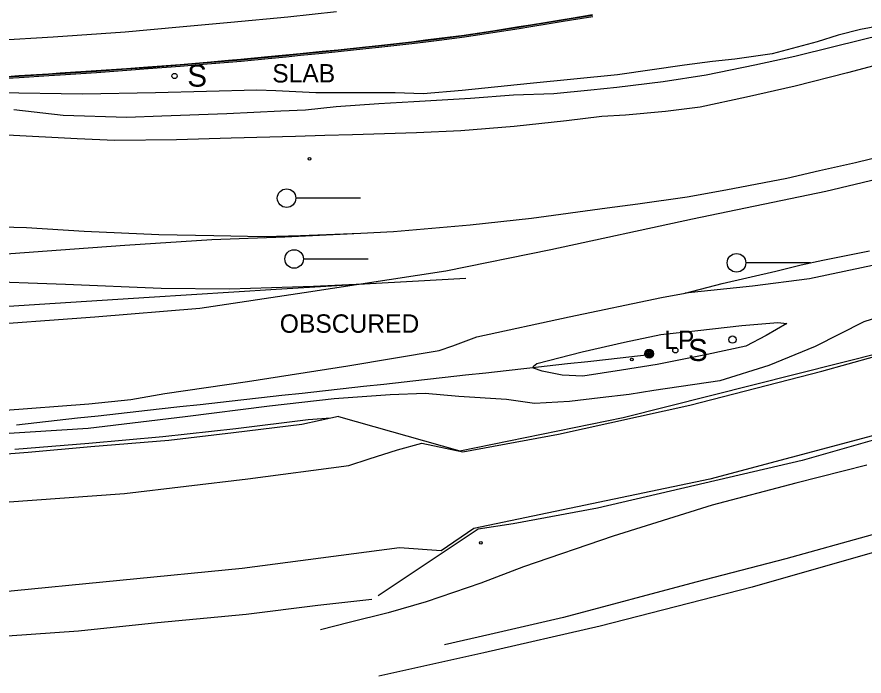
# Model space of a CAD drawing. Extents: x 368532 to 392481, y 10654822 to 10676899.
# Drawn here: x 388708.5 to 388938.6, y 10655507.4 to 10655686.6 of the extents above; entities that cross this region are included whole.
import ezdxf

# ---------------------------------------------------------------- set-up
doc = ezdxf.new("R2010")
doc.units = 0
for name, color, linetype in [('p_Catenary', 7, 'Continuous'), ('p_drainage conc drain', 7, 'Continuous'), ('p_drainage water', 7, 'Continuous'), ('p_dtm obscured area', 7, 'Continuous'), ('p_dtm retaining wall', 7, 'Continuous'), ('p_dtm slab', 7, 'Continuous'), ('p_railroad rr control', 7, 'Continuous'), ('p_road - paved curb', 7, 'Continuous'), ('p_road dirt road', 7, 'Continuous'), ('p_road paint stripe', 7, 'Continuous'), ('p_structure fence', 7, 'Continuous'), ('p_structure sign', 7, 'Continuous'), ('p_structure unidentified', 7, 'Continuous'), ('p_utility general pole', 7, 'Continuous'), ('p_utility guy anchor', 7, 'Continuous')]:
    doc.layers.add(name, color=color, linetype=linetype)

msp = doc.modelspace()

# ---------------------------------------------------------------- linework, layer by layer
at = {"layer": 'p_Catenary'}
msp.add_lwpolyline([(388708.32, 10655575.7), (388713.86, 10655576.32), (388719.41, 10655576.94), (388724.95, 10655577.55), (388730.5, 10655578.17), (388736.04, 10655578.78), (388741.59, 10655579.4), (388747.14, 10655580.02), (388752.68, 10655580.63), (388758.23, 10655581.25), (388763.77, 10655581.86), (388769.32, 10655582.48), (388774.86, 10655583.09), (388780.41, 10655583.71), (388785.95, 10655584.33), (388791.5, 10655584.94), (388797.05, 10655585.56), (388802.59, 10655586.17), (388808.14, 10655586.79), (388813.68, 10655587.41), (388819.23, 10655588.02), (388824.77, 10655588.64), (388830.32, 10655589.25), (388835.87, 10655589.87), (388841.41, 10655590.48), (388846.96, 10655591.1), (388852.5, 10655591.72), (388858.05, 10655592.33), (388863.59, 10655592.95), (388869.14, 10655593.56), (388874.68, 10655594.18), (388880.23, 10655594.8)], dxfattribs=at)
at = {"layer": 'p_drainage conc drain'}
for p, q in [((388873.13, 10655577.67), (388954.88, 10655598.27)), ((388974.29, 10655581.01), (388921.76, 10655566.03)), ((388795.86, 10655577.96), (388785.85, 10655575.78)), ((388795.86, 10655577.96), (388828.81, 10655568.61)), ((388828.81, 10655568.61), (388873.13, 10655577.67)), ((388785.85, 10655575.78), (388767.31, 10655573.49)), ((388767.31, 10655573.49), (388749.68, 10655571.42)), ((388749.68, 10655571.42), (388728.55, 10655569.68)), ((388711.5, 10655568.17), (388695.11, 10655567.01)), ((388728.55, 10655569.68), (388711.5, 10655568.17)), ((388921.76, 10655566.03), (388866.22, 10655553.02)), ((388866.22, 10655553.02), (388843.29, 10655548.78)), ((388833.73, 10655547.29), (388806.62, 10655529.23)), ((388843.29, 10655548.78), (388833.73, 10655547.29)), ((388790.22, 10655526.57), (388770.69, 10655524.17)), ((388804.89, 10655528.19), (388790.22, 10655526.57)), ((388770.69, 10655524.17), (388746.64, 10655521.89)), ((388746.64, 10655521.89), (388725.18, 10655519.59)), ((388725.18, 10655519.59), (388705.86, 10655518.26))]:
    msp.add_line(p, q, dxfattribs=at)
at = {"layer": 'p_drainage water'}
for p, q in [((388927.11, 10655590.26), (388941.41, 10655594.31)), ((388891.24, 10655581.06), (388927.11, 10655590.26)), ((388855.6, 10655573.17), (388891.24, 10655581.06)), ((388829.56, 10655568.36), (388855.6, 10655573.17)), ((388940.92, 10655572.7), (388896.71, 10655560.95)), ((388811.89, 10655568.91), (388818.44, 10655570.71)), ((388818.44, 10655570.71), (388829.56, 10655568.36)), ((388804.14, 10655566.45), (388811.89, 10655568.91)), ((388798.64, 10655564.63), (388804.14, 10655566.45)), ((388771.21, 10655561.02), (388798.64, 10655564.63)), ((388737.64, 10655557), (388771.21, 10655561.02)), ((388896.71, 10655560.95), (388832.63, 10655547.47)), ((388705.05, 10655554.66), (388737.64, 10655557)), ((388832.63, 10655547.47), (388823.73, 10655541.41)), ((388812.35, 10655542.23), (388769.65, 10655536.64)), ((388823.73, 10655541.41), (388812.35, 10655542.23)), ((388769.65, 10655536.64), (388700.66, 10655529.84))]:
    msp.add_line(p, q, dxfattribs=at)
at = {"layer": 'p_dtm obscured area'}
for points in [[(389066.96, 10655681.45), (389057.01, 10655677.52), (389041.64, 10655671.94), (389013.7, 10655662.09), (388988.17, 10655654.71), (388956.29, 10655645.82), (388928.19, 10655639.11), (388892.02, 10655631.59), (388853.55, 10655623.29), (388825.02, 10655617.48), (388786.46, 10655611.62), (388758.16, 10655607.3), (388729.58, 10655604.97), (388694.99, 10655602.44), (388658.1, 10655599.73), (388650.28, 10655595.46), (388607.12, 10655591.58), (388578.31, 10655588.6), (388552.82, 10655586.25), (388549.8, 10655588.78), (388534.34, 10655586.68)], [(388704.13, 10655579.56), (388727.95, 10655581.43), (388739.42, 10655582.61), (388748.62, 10655584.22), (388771.06, 10655587.5), (388798.38, 10655591.71), (388823.13, 10655595.9), (388826.92, 10655597.2), (388833.41, 10655599.6), (388858.5, 10655605.04), (388883.53, 10655610.35), (388889.97, 10655611.49), (388900.1, 10655614.12), (388914.65, 10655617.45), (388921.5, 10655619.19), (388927.43, 10655620.42), (388940.06, 10655622.95)]]:
    msp.add_lwpolyline(points, dxfattribs=at)
at = {"layer": 'p_dtm retaining wall'}
for p, q in [((388946.53, 10655542.57), (388908.2, 10655531.58)), ((388908.2, 10655531.58), (388866.89, 10655520.97)), ((388866.89, 10655520.97), (388835.34, 10655513.67)), ((388835.34, 10655513.67), (388806.76, 10655507.39))]:
    msp.add_line(p, q, dxfattribs=at)
at = {"layer": 'p_dtm slab'}
for p, q in [((388937.64, 10655683.13), (388931.53, 10655681.58)), ((388945.96, 10655684.77), (388937.64, 10655683.13)), ((388931.53, 10655681.58), (388925.9, 10655679.83)), ((388925.9, 10655679.83), (388913.62, 10655676.54)), ((388913.62, 10655676.54), (388903.52, 10655675.14)), ((388897.46, 10655674.48), (388889.82, 10655673.47)), ((388903.52, 10655675.14), (388897.46, 10655674.48)), ((388889.82, 10655673.47), (388871.63, 10655670.81)), ((388871.63, 10655670.81), (388847.85, 10655668.52)), ((388773.66, 10655666.69), (388760, 10655666.34)), ((388778.82, 10655666.49), (388773.66, 10655666.69)), ((388847.85, 10655668.52), (388829.46, 10655666.55)), ((388726.24, 10655665.59), (388701.17, 10655666.01)), ((388746.1, 10655665.95), (388726.24, 10655665.59)), ((388760, 10655666.34), (388746.1, 10655665.95)), ((388789.67, 10655665.92), (388778.82, 10655666.49)), ((388811.18, 10655665.96), (388789.67, 10655665.92)), ((388818.83, 10655665.71), (388811.18, 10655665.96)), ((388829.46, 10655666.55), (388818.83, 10655665.71))]:
    msp.add_line(p, q, dxfattribs=at)
at = {"layer": 'p_railroad rr control'}
for p, q in [((388801.79, 10655637.3), (388784.21, 10655637.3)), ((388803.85, 10655620.76), (388786.27, 10655620.76)), ((388924.04, 10655619.7), (388906.46, 10655619.7))]:
    msp.add_line(p, q, dxfattribs=at)
for points in [[(388944.76, 10655648.98), (388936.25, 10655646.94), (388926.51, 10655644.78), (388917.64, 10655642.68), (388901.07, 10655639.49), (388890.55, 10655637.54), (388877.1, 10655635.64), (388868.85, 10655634.63), (388848.22, 10655631.8), (388831.6, 10655629.98), (388810.73, 10655628.12), (388801.92, 10655627.73), (388785.53, 10655627.11), (388775.75, 10655626.82), (388761.96, 10655627.07), (388747.02, 10655627.3), (388726.75, 10655628.28), (388711.02, 10655629.22), (388686.56, 10655629.87)], [(388801.92, 10655627.73), (388781.26, 10655626.69), (388761.43, 10655625.94), (388737.81, 10655624.44), (388724.09, 10655623.49), (388702.97, 10655621.92), (388683.2, 10655620.26), (388660.69, 10655618.56), (388638.76, 10655616.82), (388618.36, 10655614.94), (388603.1, 10655613.71), (388586.23, 10655612.14), (388566.74, 10655609.78), (388534.81, 10655605.97)], [(388804.41, 10655614.04), (388778.92, 10655612.49), (388744.36, 10655610.31), (388714.63, 10655608.38), (388690.8, 10655606.84), (388655.06, 10655603.72), (388626.89, 10655601.21), (388588.95, 10655597.78), (388558.84, 10655594.84), (388534.81, 10655592.19)], [(388830.42, 10655615.51), (388815.89, 10655614.68), (388804.41, 10655614.04), (388788.99, 10655613.33), (388766.24, 10655612.58), (388747.64, 10655612.78), (388721.61, 10655613.81), (388696.3, 10655614.79), (388668.41, 10655615.48), (388649.46, 10655615.79), (388630.74, 10655615.39), (388620.25, 10655614.82), (388603.1, 10655613.71)]]:
    msp.add_lwpolyline(points, dxfattribs=at)
for centre in [(388781.71, 10655637.32), (388783.77, 10655620.78), (388903.96, 10655619.73)]:
    msp.add_circle(centre, 2.52, dxfattribs=at)
at = {"layer": 'p_road - paved curb'}
for p, q in [((388847.99, 10655684.47), (388852.4, 10655685.19)), ((388852.4, 10655685.19), (388856.26, 10655685.81)), ((388852.42, 10655685.04), (388856.28, 10655685.66)), ((388852.48, 10655684.7), (388856.34, 10655685.32)), ((388856.26, 10655685.81), (388859.05, 10655686.27)), ((388856.28, 10655685.66), (388859.07, 10655686.12)), ((388856.34, 10655685.32), (388859.13, 10655685.78)), ((388859.05, 10655686.27), (388864.81, 10655687.21)), ((388859.07, 10655686.12), (388864.83, 10655687.06)), ((388859.13, 10655685.78), (388864.89, 10655686.72)), ((388834.16, 10655682.29), (388837.71, 10655682.84)), ((388837.71, 10655682.84), (388844.79, 10655683.95)), ((388837.73, 10655682.69), (388844.81, 10655683.8)), ((388837.79, 10655682.35), (388844.87, 10655683.46)), ((388844.79, 10655683.95), (388847.99, 10655684.47)), ((388844.81, 10655683.8), (388848.01, 10655684.32)), ((388844.87, 10655683.46), (388848.07, 10655683.98)), ((388848.01, 10655684.32), (388852.42, 10655685.04)), ((388848.07, 10655683.98), (388852.48, 10655684.7)), ((388819.46, 10655680.33), (388823.13, 10655680.77)), ((388819.48, 10655680.18), (388823.15, 10655680.62)), ((388823.13, 10655680.77), (388829.94, 10655681.65)), ((388823.15, 10655680.62), (388829.96, 10655681.5)), ((388823.19, 10655680.27), (388830.01, 10655681.15)), ((388829.94, 10655681.65), (388830.5, 10655681.73)), ((388829.96, 10655681.5), (388830.52, 10655681.58)), ((388830.01, 10655681.15), (388830.57, 10655681.24)), ((388830.5, 10655681.73), (388834.16, 10655682.29)), ((388830.52, 10655681.58), (388834.18, 10655682.14)), ((388830.57, 10655681.24), (388834.24, 10655681.8)), ((388834.18, 10655682.14), (388837.73, 10655682.69)), ((388834.24, 10655681.8), (388837.79, 10655682.35)), ((388795.69, 10655677.67), (388803.18, 10655678.47)), ((388795.71, 10655677.52), (388803.2, 10655678.32)), ((388803.18, 10655678.47), (388806.72, 10655678.85)), ((388803.2, 10655678.32), (388806.74, 10655678.7)), ((388803.23, 10655677.97), (388806.77, 10655678.35)), ((388806.72, 10655678.85), (388815.64, 10655679.84)), ((388806.74, 10655678.7), (388815.66, 10655679.69)), ((388806.77, 10655678.35), (388815.7, 10655679.34)), ((388815.64, 10655679.84), (388819.46, 10655680.33)), ((388815.66, 10655679.69), (388819.48, 10655680.18)), ((388815.7, 10655679.34), (388819.52, 10655679.83)), ((388819.52, 10655679.83), (388823.19, 10655680.27)), ((388776.66, 10655675.8), (388781.54, 10655676.27)), ((388776.67, 10655675.65), (388781.55, 10655676.12)), ((388781.54, 10655676.27), (388785.43, 10655676.66)), ((388781.55, 10655676.12), (388785.44, 10655676.51)), ((388781.59, 10655675.77), (388785.48, 10655676.16)), ((388785.43, 10655676.66), (388791.38, 10655677.24)), ((388785.44, 10655676.51), (388791.39, 10655677.09)), ((388785.48, 10655676.16), (388791.43, 10655676.74)), ((388791.38, 10655677.24), (388795.69, 10655677.67)), ((388791.39, 10655677.09), (388795.71, 10655677.52)), ((388791.43, 10655676.74), (388795.74, 10655677.17)), ((388795.74, 10655677.17), (388803.23, 10655677.97)), ((388744.04, 10655673.03), (388752.8, 10655673.68)), ((388752.8, 10655673.68), (388760.11, 10655674.31)), ((388752.81, 10655673.53), (388760.12, 10655674.16)), ((388752.84, 10655673.18), (388760.15, 10655673.81)), ((388760.11, 10655674.31), (388765.89, 10655674.8)), ((388760.12, 10655674.16), (388765.9, 10655674.65)), ((388760.15, 10655673.81), (388765.93, 10655674.3)), ((388765.89, 10655674.8), (388769.29, 10655675.09)), ((388765.9, 10655674.65), (388769.3, 10655674.94)), ((388765.93, 10655674.3), (388769.34, 10655674.59)), ((388769.29, 10655675.09), (388776.66, 10655675.8)), ((388769.3, 10655674.94), (388776.67, 10655675.65)), ((388769.34, 10655674.59), (388776.71, 10655675.3)), ((388776.71, 10655675.3), (388781.59, 10655675.77)), ((388717.06, 10655671.14), (388720.16, 10655671.34)), ((388720.16, 10655671.34), (388730.02, 10655672.02)), ((388720.17, 10655671.19), (388730.03, 10655671.87)), ((388720.19, 10655670.84), (388730.05, 10655671.52)), ((388730.02, 10655672.02), (388738.24, 10655672.6)), ((388730.03, 10655671.87), (388738.25, 10655672.45)), ((388730.05, 10655671.52), (388738.28, 10655672.1)), ((388738.24, 10655672.6), (388744.04, 10655673.03)), ((388738.25, 10655672.45), (388744.05, 10655672.88)), ((388738.28, 10655672.1), (388744.08, 10655672.53)), ((388744.05, 10655672.88), (388752.81, 10655673.53)), ((388744.08, 10655672.53), (388752.84, 10655673.18)), ((388705.77, 10655670.42), (388708.99, 10655670.64)), ((388705.78, 10655670.27), (388709, 10655670.49)), ((388705.8, 10655669.92), (388709.02, 10655670.14)), ((388708.99, 10655670.64), (388717.06, 10655671.14)), ((388709, 10655670.49), (388717.07, 10655670.99)), ((388709.02, 10655670.14), (388717.09, 10655670.64)), ((388717.07, 10655670.99), (388720.17, 10655671.19)), ((388717.09, 10655670.64), (388720.19, 10655670.84))]:
    msp.add_line(p, q, dxfattribs=at)
at = {"layer": 'p_road dirt road'}
for p, q in [((388946.19, 10655682.34), (388930.43, 10655678.45)), ((388930.43, 10655678.45), (388919.78, 10655675.86)), ((388919.78, 10655675.86), (388908.92, 10655673.47)), ((388945.94, 10655674.5), (388934.12, 10655671.39)), ((388908.92, 10655673.47), (388895.68, 10655670.71)), ((388934.12, 10655671.39), (388919.92, 10655667.75)), ((388895.68, 10655670.71), (388884.04, 10655668.93)), ((388871.43, 10655667.43), (388864.34, 10655666.66)), ((388884.04, 10655668.93), (388871.43, 10655667.43)), ((388919.92, 10655667.75), (388906.63, 10655664.74)), ((388831.69, 10655664.38), (388816.28, 10655663.46)), ((388843.32, 10655665.29), (388831.69, 10655664.38)), ((388854.31, 10655665.66), (388843.32, 10655665.29)), ((388864.34, 10655666.66), (388854.31, 10655665.66)), ((388906.63, 10655664.74), (388894.06, 10655662.08)), ((388795.21, 10655662.14), (388786.87, 10655661.26)), ((388806.76, 10655662.94), (388795.21, 10655662.14)), ((388816.28, 10655663.46), (388806.76, 10655662.94)), ((388894.06, 10655662.08), (388884.65, 10655660.89)), ((388721.04, 10655659.83), (388707.57, 10655661.34)), ((388738.34, 10655659.2), (388721.04, 10655659.83)), ((388765.51, 10655660.23), (388747.82, 10655659.63)), ((388780.13, 10655660.98), (388765.51, 10655660.23)), ((388786.87, 10655661.26), (388780.13, 10655660.98)), ((388873.76, 10655659.86), (388867.32, 10655659.52)), ((388884.65, 10655660.89), (388873.76, 10655659.86)), ((388747.82, 10655659.63), (388738.34, 10655659.2)), ((388857.76, 10655658.36), (388843.57, 10655656.76)), ((388867.32, 10655659.52), (388857.76, 10655658.36)), ((388829.07, 10655655.59), (388817.04, 10655655.06)), ((388843.57, 10655656.76), (388829.07, 10655655.59)), ((388724.83, 10655653.4), (388705.81, 10655654.48)), ((388735.07, 10655652.98), (388724.83, 10655653.4)), ((388751.81, 10655653.19), (388735.07, 10655652.98)), ((388766.67, 10655653.63), (388751.81, 10655653.19)), ((388784.1, 10655654.05), (388766.67, 10655653.63)), ((388792.14, 10655654.39), (388784.1, 10655654.05)), ((388799.58, 10655654.54), (388792.14, 10655654.39)), ((388817.04, 10655655.06), (388799.58, 10655654.54)), ((388942.6, 10655619.39), (388923.82, 10655615.36)), ((388923.82, 10655615.36), (388908.27, 10655613.37)), ((388908.27, 10655613.37), (388889.97, 10655611.49)), ((388950.63, 10655607.49), (388938.57, 10655603.68)), ((388893.49, 10655601.34), (388905.43, 10655602.72)), ((388905.43, 10655602.72), (388915.17, 10655603.54)), ((388917.63, 10655603.26), (388912.03, 10655599.96)), ((388915.17, 10655603.54), (388917.63, 10655603.26)), ((388938.57, 10655603.68), (388925.29, 10655597.01)), ((388873.49, 10655598.19), (388883.37, 10655600.25)), ((388883.37, 10655600.25), (388893.49, 10655601.34)), ((388912.03, 10655599.96), (388906.52, 10655597.1)), ((388862.04, 10655595.56), (388873.49, 10655598.19)), ((388849.67, 10655592.37), (388862.04, 10655595.56)), ((388906.52, 10655597.1), (388895.94, 10655594.77)), ((388925.29, 10655597.01), (388912.7, 10655591.78)), ((388895.94, 10655594.77), (388882.4, 10655592.1)), ((388848.78, 10655591.1), (388848.82, 10655591.65)), ((388851.12, 10655590.26), (388848.78, 10655591.1)), ((388848.82, 10655591.65), (388849.67, 10655592.37)), ((388882.4, 10655592.1), (388872.73, 10655590.58)), ((388912.7, 10655591.78), (388899.39, 10655587.69)), ((388856.59, 10655589.16), (388851.12, 10655590.26)), ((388862.21, 10655588.88), (388856.59, 10655589.16)), ((388872.73, 10655590.58), (388862.21, 10655588.88)), ((388899.39, 10655587.69), (388881.49, 10655585)), ((388819.4, 10655584.19), (388809.84, 10655583.81)), ((388828.48, 10655583.41), (388819.4, 10655584.19)), ((388874.78, 10655583.98), (388866.89, 10655583.04)), ((388881.49, 10655585), (388874.78, 10655583.98)), ((388794.63, 10655582.79), (388777.05, 10655580.74)), ((388809.84, 10655583.81), (388794.63, 10655582.79)), ((388841.44, 10655582.57), (388828.48, 10655583.41)), ((388849.1, 10655581.49), (388841.44, 10655582.57)), ((388858.55, 10655582.06), (388849.1, 10655581.49)), ((388866.89, 10655583.04), (388858.55, 10655582.06)), ((388777.05, 10655580.74), (388754.14, 10655577.84)), ((388754.14, 10655577.84), (388727.85, 10655574.71)), ((388727.85, 10655574.71), (388703.32, 10655573.14)), ((388939.4, 10655564.68), (388920.05, 10655559.8)), ((388920.05, 10655559.8), (388897.34, 10655553.82)), ((388897.34, 10655553.82), (388870.42, 10655545.42)), ((388870.42, 10655545.42), (388846.07, 10655537.09)), ((388940.79, 10655545.79), (388917.37, 10655539.28)), ((388917.37, 10655539.28), (388892.88, 10655532.93)), ((388846.07, 10655537.09), (388834.53, 10655532.62)), ((388834.53, 10655532.62), (388819.62, 10655527.6)), ((388892.88, 10655532.93), (388856.99, 10655523.29)), ((388819.62, 10655527.6), (388809.31, 10655524.61)), ((388809.31, 10655524.61), (388798.76, 10655521.99)), ((388798.76, 10655521.99), (388790.89, 10655519.92)), ((388856.99, 10655523.29), (388836.98, 10655518.68)), ((388836.98, 10655518.68), (388824.64, 10655515.87))]:
    msp.add_line(p, q, dxfattribs=at)
at = {"layer": 'p_road paint stripe'}
for p, q in [((388795.31, 10655687.96), (388782.06, 10655686.51)), ((388782.06, 10655686.51), (388766.58, 10655685.04)), ((388752.63, 10655683.77), (388737.86, 10655682.47)), ((388766.58, 10655685.04), (388752.63, 10655683.77)), ((388718.3, 10655681.04), (388698.8, 10655679.91)), ((388737.86, 10655682.47), (388718.3, 10655681.04))]:
    msp.add_line(p, q, dxfattribs=at)
at = {"layer": 'p_structure fence'}
for p, q in [((388787.58, 10655577.01), (388767.92, 10655574.62)), ((388793.77, 10655577.53), (388787.58, 10655577.01)), ((388767.92, 10655574.62), (388748.1, 10655572.47)), ((388748.1, 10655572.47), (388727.99, 10655570.6)), ((388727.99, 10655570.6), (388707.92, 10655568.94))]:
    msp.add_line(p, q, dxfattribs=at)
at = {"layer": 'p_structure sign'}
for centre in [(388751.28, 10655670.52), (388887.34, 10655595.94)]:
    msp.add_circle(centre, 0.713, dxfattribs=at)
at = {"layer": 'p_structure unidentified'}
for centre in [(388787.93, 10655648.01), (388875.51, 10655593.45), (388834.49, 10655543.64)]:
    msp.add_circle(centre, 0.375, dxfattribs=at)
at = {"layer": 'p_utility general pole'}
for radius in [1.19, 0.901, 0.608, 0.337, 0.12]:
    msp.add_circle((388880.2, 10655595.03), radius, dxfattribs=at)
at = {"layer": 'p_utility guy anchor'}
msp.add_circle((388902.86, 10655598.86), 1, dxfattribs=at)

# ---------------------------------------------------------------- texts
at = {"layer": 'p_dtm obscured area'}
msp.add_text(' OBSCURED', height=5, dxfattribs=at).set_placement((388778.01, 10655600.72))
at = {"layer": 'p_dtm slab'}
msp.add_text(' SLAB', height=5, dxfattribs=at).set_placement((388775.96, 10655668.76))
at = {"layer": 'p_structure sign'}
for p in [(388754.74, 10655667.62), (388890.8, 10655593.04)]:
    msp.add_text('S', height=6, dxfattribs=at).set_placement(p)
at = {"layer": 'p_utility general pole'}
msp.add_text('LP', height=5, dxfattribs=at).set_placement((388884.31, 10655596.32))

doc.saveas('drawing.dxf')
